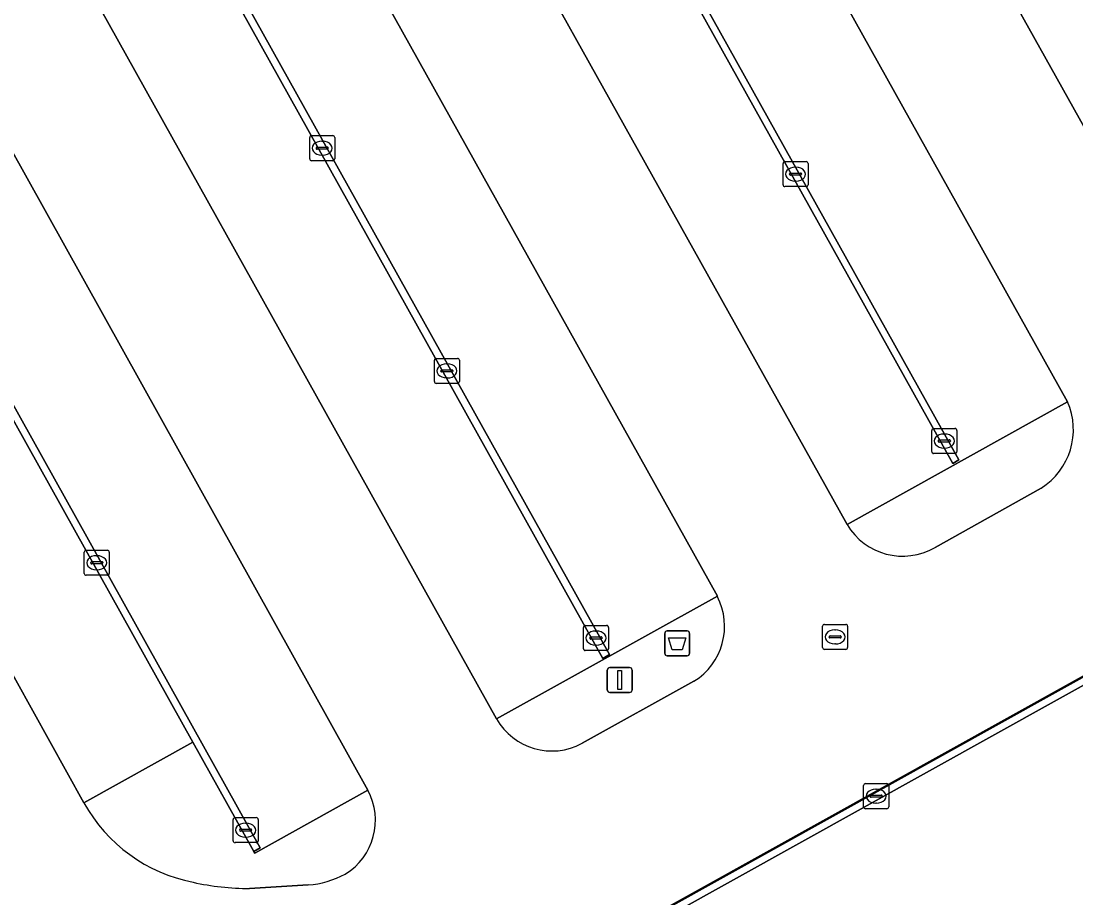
# Model space of a CAD drawing. Extents: x 156412 to 157779, y 382335 to 383768.
# Drawn here: x 157488.45 to 157530.6, y 382869.56 to 382904.62 of the extents above; entities that cross this region are included whole.
import ezdxf

# ---------------------------------------------------------------- set-up
doc = ezdxf.new("R2010")
doc.units = 0
for name, color, linetype in [('IMGEO_Afvalbak', 7, 'Continuous'), ('IMGEO_Kolk', 7, 'Continuous'), ('IMGEO_Lichtmast', 7, 'Continuous'), ('IMGEO_Parkeervlak_gesloten', 7, 'Continuous'), ('IMGEO_Rijbaan_lokaal_gesloten', 7, 'Continuous'), ('IMGEO_Rijbaan_lokaal_open', 7, 'Continuous'), ('IMGEO_Rioolput', 7, 'Continuous'), ('IMGEO_Verkeerseiland_gesloten', 7, 'Continuous')]:
    doc.layers.add(name, color=color, linetype=linetype)

msp = doc.modelspace()

# ---------------------------------------------------------------- linework, layer by layer
at = {"layer": 'IMGEO_Afvalbak'}
for p, q in [((157514.173, 382879.339), (157514.173, 382880.139)), ((157514.173, 382880.139), (157514.173, 382879.339)), ((157514.273, 382880.239), (157515.063, 382880.239)), ((157515.063, 382880.239), (157514.273, 382880.239)), ((157515.163, 382880.139), (157515.163, 382879.339)), ((157515.163, 382879.339), (157515.163, 382880.139)), ((157515.063, 382879.239), (157514.273, 382879.239)), ((157514.273, 382879.239), (157515.063, 382879.239))]:
    msp.add_line(p, q, dxfattribs=at)
msp.add_lwpolyline([(157514.316, 382879.953), (157515.02, 382879.953), (157514.871, 382879.483), (157514.465, 382879.483), (157514.316, 382879.953)], dxfattribs=at)
for centre, start, end in [((157514.273, 382880.139), 90, 180), ((157514.273, 382880.139), 90, 180), ((157515.063, 382880.139), 0, 90), ((157515.063, 382880.139), 360, 90), ((157514.273, 382879.339), 180, 270), ((157514.273, 382879.339), 180, 270), ((157515.063, 382879.339), 270, 0), ((157515.063, 382879.339), 270, 0)]:
    msp.add_arc(centre, 0.1, start, end, dxfattribs=at)
at = {"layer": 'IMGEO_Kolk'}
for p, q in [((157499.983, 382899.109), (157499.983, 382899.961)), ((157500.058, 382900.035), (157500.91, 382900.035)), ((157500.984, 382899.961), (157500.984, 382899.109)), ((157500.242, 382899.529), (157500.242, 382899.541)), ((157500.68, 382899.492), (157500.282, 382899.492)), ((157500.285, 382899.578), (157500.683, 382899.578)), ((157500.471, 382899.815), (157500.496, 382899.815)), ((157500.726, 382899.541), (157500.726, 382899.529)), ((157500.91, 382899.035), (157500.058, 382899.035)), ((157500.494, 382899.255), (157500.469, 382899.255)), ((157518.898, 382898.071), (157518.898, 382898.923)), ((157518.973, 382898.997), (157519.825, 382898.997)), ((157519.386, 382898.777), (157519.411, 382898.777)), ((157519.899, 382898.923), (157519.899, 382898.071)), ((157519.157, 382898.491), (157519.157, 382898.503)), ((157519.595, 382898.454), (157519.197, 382898.454)), ((157519.2, 382898.54), (157519.598, 382898.54)), ((157519.409, 382898.217), (157519.384, 382898.217)), ((157519.641, 382898.503), (157519.641, 382898.491)), ((157519.825, 382897.997), (157518.973, 382897.997)), ((157504.967, 382890.204), (157504.967, 382891.056)), ((157505.042, 382891.13), (157505.894, 382891.13)), ((157505.968, 382891.056), (157505.968, 382890.204)), ((157505.226, 382890.624), (157505.226, 382890.636)), ((157505.269, 382890.673), (157505.667, 382890.673)), ((157505.455, 382890.91), (157505.48, 382890.91)), ((157505.71, 382890.636), (157505.71, 382890.624)), ((157505.664, 382890.587), (157505.266, 382890.587)), ((157505.478, 382890.35), (157505.453, 382890.35)), ((157505.894, 382890.13), (157505.042, 382890.13)), ((157524.841, 382887.402), (157524.841, 382888.254)), ((157524.916, 382888.328), (157525.768, 382888.328)), ((157525.329, 382888.108), (157525.354, 382888.108)), ((157525.842, 382888.254), (157525.842, 382887.402)), ((157525.1, 382887.822), (157525.1, 382887.834)), ((157525.538, 382887.785), (157525.14, 382887.785)), ((157525.143, 382887.871), (157525.541, 382887.871)), ((157525.584, 382887.834), (157525.584, 382887.822)), ((157525.768, 382887.328), (157524.916, 382887.328)), ((157525.352, 382887.548), (157525.327, 382887.548)), ((157491.048, 382883.462), (157491.9, 382883.462)), ((157490.973, 382882.536), (157490.973, 382883.388)), ((157491.461, 382883.242), (157491.486, 382883.242)), ((157491.974, 382883.388), (157491.974, 382882.536)), ((157491.232, 382882.956), (157491.232, 382882.968)), ((157491.67, 382882.919), (157491.272, 382882.919)), ((157491.275, 382883.005), (157491.673, 382883.005)), ((157491.484, 382882.682), (157491.459, 382882.682)), ((157491.716, 382882.968), (157491.716, 382882.956)), ((157491.9, 382882.462), (157491.048, 382882.462)), ((157510.922, 382879.526), (157510.922, 382880.378)), ((157510.997, 382880.452), (157511.849, 382880.452)), ((157511.41, 382880.232), (157511.435, 382880.232)), ((157511.923, 382880.378), (157511.923, 382879.526)), ((157511.181, 382879.946), (157511.181, 382879.958)), ((157511.619, 382879.909), (157511.221, 382879.909)), ((157511.224, 382879.995), (157511.622, 382879.995)), ((157511.433, 382879.672), (157511.408, 382879.672)), ((157511.665, 382879.958), (157511.665, 382879.946)), ((157511.849, 382879.452), (157510.997, 382879.452)), ((157522.118, 382873.204), (157522.118, 382874.056)), ((157522.193, 382874.13), (157523.045, 382874.13)), ((157522.606, 382873.91), (157522.631, 382873.91)), ((157523.119, 382874.056), (157523.119, 382873.204)), ((157522.377, 382873.624), (157522.377, 382873.636)), ((157522.815, 382873.587), (157522.417, 382873.587)), ((157522.42, 382873.673), (157522.818, 382873.673)), ((157522.629, 382873.35), (157522.604, 382873.35)), ((157522.861, 382873.636), (157522.861, 382873.624)), ((157523.045, 382873.13), (157522.193, 382873.13)), ((157496.924, 382871.845), (157496.924, 382872.697)), ((157496.999, 382872.771), (157497.851, 382872.771)), ((157497.412, 382872.551), (157497.437, 382872.551)), ((157497.925, 382872.697), (157497.925, 382871.845)), ((157497.183, 382872.265), (157497.183, 382872.277)), ((157497.621, 382872.228), (157497.223, 382872.228)), ((157497.226, 382872.314), (157497.624, 382872.314)), ((157497.667, 382872.277), (157497.667, 382872.265)), ((157497.851, 382871.771), (157496.999, 382871.771)), ((157497.435, 382871.991), (157497.41, 382871.991))]:
    msp.add_line(p, q, dxfattribs=at)
for points in [[(157499.983, 382899.109), (157499.983, 382899.961)], [(157500.058, 382900.035), (157500.91, 382900.035)], [(157500.984, 382899.961), (157500.984, 382899.109)], [(157500.91, 382899.035), (157500.058, 382899.035)], [(157518.898, 382898.071), (157518.898, 382898.923)], [(157518.973, 382898.997), (157519.825, 382898.997)], [(157519.899, 382898.923), (157519.899, 382898.071)], [(157519.825, 382897.997), (157518.973, 382897.997)], [(157504.967, 382890.204), (157504.967, 382891.056)], [(157505.042, 382891.13), (157505.894, 382891.13)], [(157505.968, 382891.056), (157505.968, 382890.204)], [(157505.894, 382890.13), (157505.042, 382890.13)], [(157524.841, 382887.402), (157524.841, 382888.254)], [(157524.916, 382888.328), (157525.768, 382888.328)], [(157525.842, 382888.254), (157525.842, 382887.402)], [(157525.768, 382887.328), (157524.916, 382887.328)], [(157491.048, 382883.462), (157491.9, 382883.462)], [(157490.973, 382882.536), (157490.973, 382883.388)], [(157491.974, 382883.388), (157491.974, 382882.536)], [(157491.9, 382882.462), (157491.048, 382882.462)], [(157510.922, 382879.526), (157510.922, 382880.378)], [(157510.997, 382880.452), (157511.849, 382880.452)], [(157511.923, 382880.378), (157511.923, 382879.526)], [(157511.849, 382879.452), (157510.997, 382879.452)], [(157522.118, 382873.204), (157522.118, 382874.056)], [(157522.193, 382874.13), (157523.045, 382874.13)], [(157523.119, 382874.056), (157523.119, 382873.204)], [(157523.045, 382873.13), (157522.193, 382873.13)], [(157496.924, 382871.845), (157496.924, 382872.697)], [(157496.999, 382872.771), (157497.851, 382872.771)], [(157497.925, 382872.697), (157497.925, 382871.845)], [(157497.851, 382871.771), (157496.999, 382871.771)]]:
    msp.add_lwpolyline(points, dxfattribs=at)
for centre, radius, start, end in [((157500.06, 382899.959), 0.0765, 91.552, 178.448), ((157500.06, 382899.959), 0.0765, 91.552, 178.448), ((157500.908, 382899.959), 0.0765, 1.552, 88.448), ((157500.908, 382899.959), 0.0765, 1.552, 88.448), ((157500.282, 382899.538), 0.0403, 85.8775, 175.7526), ((157500.279, 382899.528), 0.0366, 178.938, 274.7102), ((157500.683, 382899.535), 0.043, 264.8664, 352.4533), ((157500.687, 382899.54), 0.0386, 1.7309, 96.639), ((157500.06, 382899.111), 0.0765, 181.552, 268.448), ((157500.06, 382899.111), 0.0765, 181.552, 268.448), ((157500.908, 382899.111), 0.0765, 271.552, 358.448), ((157500.908, 382899.111), 0.0765, 271.552, 358.448), ((157518.975, 382898.921), 0.0765, 91.552, 178.448), ((157518.975, 382898.921), 0.0765, 91.552, 178.448), ((157519.823, 382898.921), 0.0765, 1.552, 88.448), ((157519.823, 382898.921), 0.0765, 1.552, 88.448), ((157519.197, 382898.5), 0.0403, 85.8775, 175.7526), ((157519.194, 382898.49), 0.0366, 178.938, 274.7102), ((157519.598, 382898.497), 0.043, 264.8664, 352.4533), ((157519.602, 382898.502), 0.0386, 1.7309, 96.639), ((157518.975, 382898.073), 0.0765, 181.552, 268.448), ((157518.975, 382898.073), 0.0765, 181.552, 268.448), ((157519.823, 382898.073), 0.0765, 271.552, 358.448), ((157519.823, 382898.073), 0.0765, 271.552, 358.448), ((157505.044, 382891.054), 0.0765, 91.552, 178.448), ((157505.044, 382891.054), 0.0765, 91.552, 178.448), ((157505.892, 382891.054), 0.0765, 1.552, 88.448), ((157505.892, 382891.054), 0.0765, 1.552, 88.448), ((157505.266, 382890.633), 0.0403, 85.8775, 175.7526), ((157505.263, 382890.623), 0.0366, 178.938, 274.7102), ((157505.667, 382890.63), 0.043, 264.8664, 352.4533), ((157505.671, 382890.635), 0.0386, 1.7309, 96.639), ((157505.044, 382890.206), 0.0765, 181.552, 268.448), ((157505.044, 382890.206), 0.0765, 181.552, 268.448), ((157505.892, 382890.206), 0.0765, 271.552, 358.448), ((157505.892, 382890.206), 0.0765, 271.552, 358.448), ((157524.918, 382888.252), 0.0765, 91.552, 178.448), ((157524.918, 382888.252), 0.0765, 91.552, 178.448), ((157525.766, 382888.252), 0.0765, 1.552, 88.448), ((157525.766, 382888.252), 0.0765, 1.552, 88.448), ((157525.14, 382887.831), 0.0403, 85.8775, 175.7526), ((157525.137, 382887.821), 0.0366, 178.938, 274.7102), ((157525.541, 382887.828), 0.043, 264.8664, 352.4533), ((157525.545, 382887.833), 0.0386, 1.7309, 96.639), ((157524.918, 382887.404), 0.0765, 181.552, 268.448), ((157524.918, 382887.404), 0.0765, 181.552, 268.448), ((157525.766, 382887.404), 0.0765, 271.552, 358.448), ((157525.766, 382887.404), 0.0765, 271.552, 358.448), ((157491.05, 382883.386), 0.0765, 91.552, 178.448), ((157491.05, 382883.386), 0.0765, 91.552, 178.448), ((157491.898, 382883.386), 0.0765, 1.552, 88.448), ((157491.898, 382883.386), 0.0765, 1.552, 88.448), ((157491.272, 382882.965), 0.0403, 85.8775, 175.7526), ((157491.269, 382882.955), 0.0366, 178.938, 274.7102), ((157491.673, 382882.962), 0.043, 264.8664, 352.4533), ((157491.677, 382882.967), 0.0386, 1.7309, 96.639), ((157491.05, 382882.538), 0.0765, 181.552, 268.448), ((157491.05, 382882.538), 0.0765, 181.552, 268.448), ((157491.898, 382882.538), 0.0765, 271.552, 358.448), ((157491.898, 382882.538), 0.0765, 271.552, 358.448), ((157510.999, 382880.376), 0.0765, 91.552, 178.448), ((157510.999, 382880.376), 0.0765, 91.552, 178.448), ((157511.847, 382880.376), 0.0765, 1.552, 88.448), ((157511.847, 382880.376), 0.0765, 1.552, 88.448), ((157511.221, 382879.955), 0.0403, 85.8775, 175.7526), ((157511.218, 382879.945), 0.0366, 178.938, 274.7102), ((157511.622, 382879.952), 0.043, 264.8664, 352.4533), ((157511.626, 382879.957), 0.0386, 1.7309, 96.639), ((157510.999, 382879.528), 0.0765, 181.552, 268.448), ((157510.999, 382879.528), 0.0765, 181.552, 268.448), ((157511.847, 382879.528), 0.0765, 271.552, 358.448), ((157511.847, 382879.528), 0.0765, 271.552, 358.448), ((157522.195, 382874.054), 0.0765, 91.552, 178.448), ((157522.195, 382874.054), 0.0765, 91.552, 178.448), ((157523.043, 382874.054), 0.0765, 1.552, 88.448), ((157523.043, 382874.054), 0.0765, 1.552, 88.448), ((157522.417, 382873.633), 0.0403, 85.8775, 175.7526), ((157522.414, 382873.623), 0.0366, 178.938, 274.7102), ((157522.818, 382873.63), 0.043, 264.8664, 352.4533), ((157522.822, 382873.635), 0.0386, 1.7309, 96.639), ((157522.195, 382873.206), 0.0765, 181.552, 268.448), ((157522.195, 382873.206), 0.0765, 181.552, 268.448), ((157523.043, 382873.206), 0.0765, 271.552, 358.448), ((157523.043, 382873.206), 0.0765, 271.552, 358.448), ((157497.001, 382872.695), 0.0765, 91.552, 178.448), ((157497.001, 382872.695), 0.0765, 91.552, 178.448), ((157497.849, 382872.695), 0.0765, 1.552, 88.448), ((157497.849, 382872.695), 0.0765, 1.552, 88.448), ((157497.223, 382872.274), 0.0403, 85.8775, 175.7526), ((157497.22, 382872.264), 0.0366, 178.938, 274.7102), ((157497.624, 382872.271), 0.043, 264.8664, 352.4533), ((157497.628, 382872.276), 0.0386, 1.7309, 96.639), ((157497.001, 382871.847), 0.0765, 181.552, 268.448), ((157497.001, 382871.847), 0.0765, 181.552, 268.448), ((157497.849, 382871.847), 0.0765, 271.552, 358.448), ((157497.849, 382871.847), 0.0765, 271.552, 358.448)]:
    msp.add_arc(centre, radius, start, end, dxfattribs=at)
for centre, major_axis, ratio, start_param, end_param in [((157500.47, 382899.535), (-0.387, 0.002), 0.722429, 4.712389, 7.853982), ((157500.495, 382899.535), (-0.39, 0.002), 0.717154, 1.570796, 4.712389), ((157519.385, 382898.497), (-0.387, 0.002), 0.722429, 4.712389, 7.853982), ((157519.41, 382898.497), (-0.39, 0.002), 0.717154, 1.570796, 4.712389), ((157505.454, 382890.63), (-0.387, 0.002), 0.722429, 4.712389, 7.853982), ((157505.479, 382890.63), (-0.39, 0.002), 0.717154, 1.570796, 4.712389), ((157525.328, 382887.828), (-0.387, 0.002), 0.722429, 4.712389, 7.853982), ((157525.353, 382887.828), (-0.39, 0.002), 0.717154, 1.570796, 4.712389), ((157491.46, 382882.962), (-0.387, 0.002), 0.722429, 4.712389, 7.853982), ((157491.485, 382882.962), (-0.39, 0.002), 0.717154, 1.570796, 4.712389), ((157511.409, 382879.952), (-0.387, 0.002), 0.722429, 4.712389, 7.853982), ((157511.434, 382879.952), (-0.39, 0.002), 0.717154, 1.570796, 4.712389), ((157522.605, 382873.63), (-0.387, 0.002), 0.722429, 4.712389, 7.853982), ((157522.63, 382873.63), (-0.39, 0.002), 0.717154, 1.570796, 4.712389), ((157497.411, 382872.271), (-0.387, 0.002), 0.722429, 4.712389, 7.853982), ((157497.436, 382872.271), (-0.39, 0.002), 0.717154, 1.570796, 4.712389)]:
    msp.add_ellipse(centre, major_axis=major_axis, ratio=ratio, start_param=start_param, end_param=end_param, dxfattribs=at)
at = {"layer": 'IMGEO_Lichtmast'}
for p, q in [((157511.876, 382877.873), (157511.876, 382878.673)), ((157511.876, 382878.673), (157511.876, 382877.873)), ((157511.976, 382878.773), (157512.766, 382878.773)), ((157512.766, 382878.773), (157511.976, 382878.773)), ((157512.866, 382878.673), (157512.866, 382877.873)), ((157512.866, 382877.873), (157512.866, 382878.673)), ((157512.766, 382877.773), (157511.976, 382877.773)), ((157511.976, 382877.773), (157512.766, 382877.773))]:
    msp.add_line(p, q, dxfattribs=at)
msp.add_lwpolyline([(157512.296, 382878.648), (157512.446, 382878.648), (157512.446, 382877.898), (157512.296, 382877.898), (157512.296, 382878.648)], dxfattribs=at)
for centre, start, end in [((157511.976, 382878.673), 90, 180), ((157511.976, 382878.673), 90, 180), ((157512.766, 382878.673), 0, 90), ((157512.766, 382878.673), 360, 90), ((157511.976, 382877.873), 180, 270), ((157511.976, 382877.873), 180, 270), ((157512.766, 382877.873), 270, 0), ((157512.766, 382877.873), 270, 0)]:
    msp.add_arc(centre, 0.1, start, end, dxfattribs=at)
at = {"layer": 'IMGEO_Parkeervlak_gesloten'}
for points in [[(157522.284, 382936.595), (157513.448, 382931.682), (157535.448, 382892.294), (157544.219, 382897.172)], [(157508.286, 382928.796), (157499.463, 382923.889), (157521.456, 382884.496), (157530.262, 382889.4)], [(157503.755, 382926.237), (157504.002, 382926.389), (157525.926, 382887.078), (157525.682, 382886.935)], [(157494.296, 382921.035), (157485.474, 382916.119), (157507.447, 382876.726), (157516.273, 382881.619)], [(157489.806, 382918.428), (157490.054, 382918.591), (157511.961, 382879.287), (157511.697, 382879.13)], [(157475.866, 382910.685), (157476.114, 382910.837), (157498.011, 382871.564), (157497.756, 382871.422), (157497.791, 382871.357), (157502.309, 382873.87), (157480.374, 382913.283), (157475.8, 382910.751), (157478.247, 382906.394), (157473.966, 382904.013), (157490.964, 382873.362), (157495.319, 382875.793)], [(157592.456, 382899.434), (157592.556, 382899.538), (157576.488, 382903.809), (157540.296, 382883.67), (157498.309, 382860.306), (157498.402, 382860.146), (157514.712, 382856.121), (157545.752, 382873.414)], [(157498.759, 382860.181), (157498.625, 382860.437), (157576.463, 382903.749), (157576.608, 382903.488)]]:
    msp.add_lwpolyline(points, close=True, dxfattribs=at)
at = {"layer": 'IMGEO_Rijbaan_lokaal_gesloten'}
for points in [[(157535.448, 382892.294), (157513.448, 382931.682)], [(157508.286, 382928.796), (157530.262, 382889.4)], [(157521.456, 382884.496), (157499.463, 382923.889)], [(157494.296, 382921.035), (157516.273, 382881.619)], [(157507.447, 382876.726), (157485.474, 382916.119)], [(157480.374, 382913.283), (157502.309, 382873.87)], [(157490.964, 382873.362), (157473.966, 382904.013)], [(157500.313, 382856.866), (157498.402, 382860.146), (157498.309, 382860.306), (157540.296, 382883.67), (157576.488, 382903.809)], [(157529.206, 382885.948), (157524.972, 382883.577)], [(157515.338, 382878.223), (157510.87, 382875.743)], [(157499.927, 382870.081), (157497.582, 382869.939)]]:
    msp.add_lwpolyline(points, dxfattribs=at)
for centre, radius, start, end in [((157527.747, 382888.282), 2.753, 302.0146, 23.9666), ((157523.674, 382885.797), 2.572, 210.3922, 300.3116), ((157513.975, 382880.425), 2.589, 301.752, 27.461), ((157509.659, 382877.979), 2.543, 209.5228, 298.4317), ((157500.077, 382872.672), 2.533, 301.5606, 28.2327), ((157496.56, 382876.466), 6.399, 209.0197, 258.8475), ((157499.625, 382873.85), 3.781, 274.579, 298.0488), ((157497.604, 382880.516), 10.577, 257.5423, 269.883)]:
    msp.add_arc(centre, radius, start, end, dxfattribs=at)
at = {"layer": 'IMGEO_Rijbaan_lokaal_open'}
for points in [[(157504.002, 382926.389), (157503.755, 382926.237), (157525.682, 382886.935), (157525.926, 382887.078)], [(157490.054, 382918.591), (157489.806, 382918.428), (157511.697, 382879.13), (157511.961, 382879.287)], [(157476.114, 382910.837), (157475.866, 382910.685), (157495.319, 382875.793), (157497.756, 382871.422), (157498.011, 382871.564)], [(157576.608, 382903.488), (157576.463, 382903.749), (157498.625, 382860.437), (157498.759, 382860.181)]]:
    msp.add_lwpolyline(points, close=True, dxfattribs=at)
at = {"layer": 'IMGEO_Rioolput'}
for p, q in [((157520.553, 382880.496), (157521.405, 382880.496)), ((157520.478, 382879.57), (157520.478, 382880.422)), ((157520.966, 382880.276), (157520.991, 382880.276)), ((157521.479, 382880.422), (157521.479, 382879.57)), ((157520.737, 382879.99), (157520.737, 382880.002)), ((157521.175, 382879.953), (157520.777, 382879.953)), ((157520.78, 382880.039), (157521.178, 382880.039)), ((157520.989, 382879.716), (157520.964, 382879.716)), ((157521.221, 382880.002), (157521.221, 382879.99)), ((157521.405, 382879.496), (157520.553, 382879.496))]:
    msp.add_line(p, q, dxfattribs=at)
for points in [[(157520.553, 382880.496), (157521.405, 382880.496)], [(157520.478, 382879.57), (157520.478, 382880.422)], [(157521.479, 382880.422), (157521.479, 382879.57)], [(157521.405, 382879.496), (157520.553, 382879.496)]]:
    msp.add_lwpolyline(points, dxfattribs=at)
for centre, radius, start, end in [((157520.555, 382880.42), 0.0765, 91.552, 178.448), ((157520.555, 382880.42), 0.0765, 91.552, 178.448), ((157521.403, 382880.42), 0.0765, 1.552, 88.448), ((157521.403, 382880.42), 0.0765, 1.552, 88.448), ((157520.777, 382879.999), 0.0403, 85.8775, 175.7526), ((157520.774, 382879.989), 0.0366, 178.938, 274.7102), ((157521.178, 382879.996), 0.043, 264.8664, 352.4533), ((157521.182, 382880.001), 0.0386, 1.7309, 96.639), ((157520.555, 382879.572), 0.0765, 181.552, 268.448), ((157520.555, 382879.572), 0.0765, 181.552, 268.448), ((157521.403, 382879.572), 0.0765, 271.552, 358.448), ((157521.403, 382879.572), 0.0765, 271.552, 358.448)]:
    msp.add_arc(centre, radius, start, end, dxfattribs=at)
for centre, major_axis, ratio, start_param, end_param in [((157520.965, 382879.996), (-0.387, 0.002), 0.722429, 4.712389, 7.853982), ((157520.99, 382879.996), (-0.39, 0.002), 0.717154, 1.570796, 4.712389)]:
    msp.add_ellipse(centre, major_axis=major_axis, ratio=ratio, start_param=start_param, end_param=end_param, dxfattribs=at)
at = {"layer": 'IMGEO_Verkeerseiland_gesloten'}
for points in [[(157530.262, 382889.4), (157521.456, 382884.496)], [(157524.972, 382883.577), (157529.206, 382885.948)], [(157516.273, 382881.619), (157507.447, 382876.726)], [(157510.87, 382875.743), (157515.338, 382878.223)], [(157502.309, 382873.87), (157497.791, 382871.357), (157497.756, 382871.422), (157495.319, 382875.793), (157490.964, 382873.362)], [(157497.582, 382869.939), (157499.927, 382870.081)]]:
    msp.add_lwpolyline(points, dxfattribs=at)
for centre, radius, start, end in [((157527.747, 382888.282), 2.753, 302.0146, 23.9666), ((157523.674, 382885.797), 2.572, 210.3922, 300.3116), ((157513.975, 382880.425), 2.589, 301.752, 27.461), ((157509.659, 382877.979), 2.543, 209.5228, 298.4317), ((157500.077, 382872.672), 2.533, 301.5606, 28.2327), ((157496.56, 382876.466), 6.399, 209.0197, 258.8475), ((157499.625, 382873.85), 3.781, 274.579, 298.0488), ((157497.604, 382880.516), 10.577, 257.5423, 269.883)]:
    msp.add_arc(centre, radius, start, end, dxfattribs=at)

doc.saveas('drawing.dxf')
